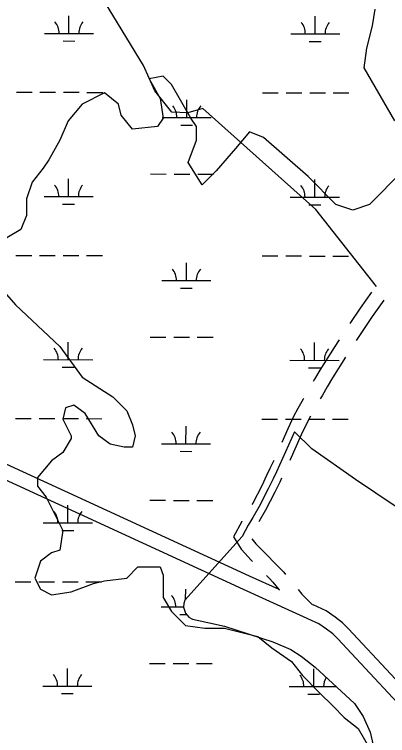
# Model space of a CAD drawing. Extents: x 3180038 to 3217926, y 922069 to 947485.
# Drawn here: x 3211104 to 3211864, y 936961 to 938431 of the extents above; entities that cross this region are included whole.
import ezdxf

# ---------------------------------------------------------------- set-up
doc = ezdxf.new("R2010")
doc.units = 0
for name, color, linetype in [('V-ROAD-CNTR', 7, 'Continuous'), ('V-SITE-VEGE', 7, 'Continuous'), ('V-WETL-SWMP', 7, 'Continuous')]:
    doc.layers.add(name, color=color, linetype=linetype)

msp = doc.modelspace()

# ---------------------------------------------------------------- linework, layer by layer
at = {"layer": 'V-ROAD-CNTR'}
for points in [[(3211841.1, 937876.6), (3211717.4, 938033.8), (3211487.5, 938239.4), (3211457, 938230.7), (3211424.4, 938232.3), (3211389.5, 938275.3), (3211366.5, 938327.2), (3211243.5, 938529.7), (3211155.2, 938627.3), (3211112.5, 938677.9)], [(3211642.7, 937258.8), (3211582.8, 937286.1), (3210829.3, 937632.5), (3210033.4, 937991.2)], [(3211939.9, 936968.2), (3211762.8, 937158), (3211752.3, 937168.4), (3211739.5, 937178.2), (3211724.1, 937188.8), (3211570.3, 937258.8), (3210816.9, 937605.2), (3210018.3, 937965.1)], [(3211831.3, 937864.9), (3211808.1, 937832.5), (3211787, 937801.2)], [(3211856.6, 937848.8), (3211832.8, 937815.4), (3211804.2, 937772.9), (3211800, 937766.4)], [(3211765.1, 937767.7), (3211755.2, 937752.5), (3211725.9, 937706.1), (3211714.7, 937687.3), (3211712.3, 937682.8)], [(3211778.3, 937732.8), (3211751.5, 937690.4), (3211740.7, 937672.3), (3211730.3, 937653.7), (3211726.5, 937647.2)], [(3211692.3, 937648.2), (3211691.6, 937646.9), (3211680.7, 937627.8), (3211672.5, 937611.4), (3211660.5, 937586.6), (3211648.1, 937558.6)], [(3211706.7, 937612.5), (3211699.4, 937598.2), (3211687.8, 937574), (3211664.5, 937521.9)], [(3211631.8, 937522), (3211624.3, 937505.2), (3211617.2, 937490.9), (3211607.4, 937470.4), (3211589, 937435), (3211587.5, 937432.4)], [(3211648, 937485.5), (3211644.1, 937477.7), (3211634.2, 937457), (3211615.4, 937420.7), (3211602.5, 937398.1), (3211601.7, 937396.8)], [(3211567.2, 937397.9), (3211566.9, 937397.4), (3211549.9, 937366.2), (3211559.9, 937349.9), (3211565.8, 937341), (3211573.4, 937332), (3211585.2, 937319.4), (3211588.8, 937315.9)], [(3211587.6, 937362.4), (3211589.9, 937359), (3211595.7, 937352), (3211606.8, 937340.3), (3211645.1, 937301.8), (3211652.3, 937294), (3211656, 937289.6)], [(3211616.9, 937287.5), (3211623.4, 937281), (3211629.9, 937274), (3211642.6, 937259.1), (3211643.6, 937257.9)], [(3211681.7, 937258.9), (3211689.4, 937249.6), (3211703.9, 937234.2), (3211710.6, 937227.2)], [(3211956.9, 936994), (3211784.3, 937178.9), (3211772.1, 937191.1), (3211757.2, 937202.5), (3211738.9, 937215.1), (3211712.1, 937227.3)]]:
    msp.add_lwpolyline(points, dxfattribs=at)
at = {"layer": 'V-SITE-VEGE'}
for p, q in [((3211838.2, 938441.8), (3211832.5, 938407.7)), ((3211832.5, 938407.7), (3211821.2, 938362.2)), ((3211821.2, 938362.2), (3211815.5, 938322.4)), ((3211815.5, 938322.4), (3211878, 938214.4)), ((3211406.5, 938305.4), (3211378.1, 938299.7)), ((3211423.5, 938288.3), (3211406.5, 938305.4)), ((3211378.1, 938299.7), (3211400.8, 938259.9)), ((3211463.3, 938220.1), (3211423.5, 938288.3)), ((3211287.2, 938271.3), (3211241.7, 938248.5)), ((3211315.6, 938248.5), (3211287.2, 938271.3)), ((3211400.8, 938259.9), (3211406.5, 938220.1)), ((3211241.7, 938248.5), (3211213.3, 938214.4)), ((3211321.2, 938225.8), (3211315.6, 938248.5)), ((3211344, 938197.4), (3211321.2, 938225.8)), ((3211406.5, 938220.1), (3211395.1, 938203)), ((3211474.6, 938203), (3211463.3, 938220.1)), ((3211213.3, 938214.4), (3211196.3, 938174.6)), ((3211395.1, 938203), (3211344, 938197.4)), ((3211474.6, 938174.6), (3211474.6, 938203)), ((3211582.6, 938191.7), (3211554.2, 938157.6)), ((3211611, 938180.3), (3211582.6, 938191.7)), ((3211196.3, 938174.6), (3211173.5, 938134.8)), ((3211457.6, 938129.1), (3211474.6, 938174.6)), ((3211701.9, 938100.7), (3211611, 938180.3)), ((3211554.2, 938157.6), (3211514.4, 938112.1)), ((3211173.5, 938134.8), (3211162.2, 938117.8)), ((3211486, 938083.7), (3211457.6, 938129.1)), ((3211162.2, 938117.8), (3211139.4, 938089.4)), ((3211514.4, 938112.1), (3211486, 938083.7)), ((3211758.7, 938043.9), (3211701.9, 938100.7)), ((3211895, 938112.1), (3211826.9, 938043.9)), ((3211139.4, 938089.4), (3211128.1, 938055.3)), ((3211128.1, 938055.3), (3211128.1, 938021.1)), ((3211792.8, 938032.5), (3211758.7, 938043.9)), ((3211826.9, 938043.9), (3211792.8, 938032.5)), ((3211128.1, 938021.1), (3211116.7, 937992.7)), ((3211116.7, 937992.7), (3211088.3, 937975.7)), ((3210991.7, 937970), (3211105.4, 937839.3)), ((3211105.4, 937839.3), (3211196.3, 937754)), ((3211196.3, 937754), (3211241.7, 937691.5)), ((3211241.7, 937691.5), (3211304.2, 937651.7)), ((3211304.2, 937651.7), (3211332.6, 937623.2)), ((3211207.6, 937628.9), (3211201.9, 937606.2)), ((3211224.7, 937634.6), (3211207.6, 937628.9)), ((3211247.4, 937617.6), (3211224.7, 937634.6)), ((3211275.8, 937572.1), (3211247.4, 937617.6)), ((3211332.6, 937623.2), (3211344, 937594.8)), ((3211201.9, 937606.2), (3211219, 937572.1)), ((3211344, 937594.8), (3211349.7, 937572.1)), ((3211219, 937572.1), (3211219, 937566.4)), ((3211298.5, 937555), (3211275.8, 937572.1)), ((3211349.7, 937572.1), (3211344, 937549.3)), ((3211219, 937566.4), (3211201.9, 937538)), ((3211326.9, 937549.3), (3211298.5, 937555)), ((3211344, 937549.3), (3211326.9, 937549.3)), ((3211201.9, 937538), (3211179.2, 937520.9)), ((3211179.2, 937520.9), (3211150.8, 937486.8)), ((3211150.8, 937486.8), (3211150.8, 937469.8)), ((3211150.8, 937469.8), (3211167.9, 937447)), ((3211167.9, 937447), (3211184.9, 937412.9)), ((3211184.9, 937412.9), (3211201.9, 937378.8)), ((3211201.9, 937378.8), (3211196.3, 937339)), ((3211179.2, 937333.3), (3211156.5, 937316.3)), ((3211196.3, 937339), (3211179.2, 937333.3)), ((3211156.5, 937316.3), (3211145.1, 937282.2)), ((3211332.6, 937282.2), (3211355.3, 937304.9)), ((3211355.3, 937304.9), (3211400.8, 937304.9)), ((3211400.8, 937304.9), (3211406.5, 937287.9)), ((3211145.1, 937282.2), (3211156.5, 937259.5)), ((3211264.4, 937270.8), (3211287.2, 937276.5)), ((3211287.2, 937276.5), (3211332.6, 937282.2)), ((3211406.5, 937287.9), (3211406.5, 937259.5)), ((3211219, 937253.8), (3211264.4, 937270.8)), ((3211156.5, 937259.5), (3211179.2, 937248.1)), ((3211179.2, 937248.1), (3211219, 937253.8)), ((3211406.5, 937259.5), (3211406.5, 937242.4)), ((3211406.5, 937242.4), (3211423.5, 937214)), ((3211423.5, 937214), (3211451.9, 937185.6)), ((3211451.9, 937185.6), (3211491.7, 937179.9)), ((3211491.7, 937179.9), (3211531.4, 937179.9)), ((3211531.4, 937179.9), (3211599.6, 937162.8)), ((3211599.6, 937162.8), (3211628, 937140.1)), ((3211628, 937140.1), (3211667.8, 937111.7)), ((3211667.8, 937111.7), (3211690.5, 937083.2)), ((3211690.5, 937083.2), (3211724.6, 937049.1)), ((3211724.6, 937049.1), (3211753, 937020.7)), ((3211753, 937020.7), (3211775.7, 936998)), ((3211775.7, 936998), (3211804.1, 936975.2)), ((3211804.1, 936975.2), (3211826.9, 936935.5))]:
    msp.add_line(p, q, dxfattribs=at)
at = {"layer": 'V-WETL-SWMP'}
for p, q in [((3211214.5, 938392.6), (3211214.6, 938428.6)), ((3211716.5, 938391.5), (3211716.5, 938427.5)), ((3211164.5, 938392.7), (3211264.5, 938392.5)), ((3211666.5, 938391.6), (3211766.4, 938391.4)), ((3211202.5, 938377.2), (3211226.5, 938377.1)), ((3211704.4, 938376.1), (3211728.4, 938376)), ((3211107.4, 938272.8), (3211139.4, 938272.7)), ((3211155.4, 938272.7), (3211187.4, 938272.6)), ((3211203.4, 938272.6), (3211235.4, 938272.5)), ((3211251.4, 938272.4), (3211283.4, 938272.4)), ((3211609.3, 938271.6), (3211641.3, 938271.6)), ((3211657.3, 938271.5), (3211689.3, 938271.5)), ((3211705.3, 938271.4), (3211737.3, 938271.4)), ((3211753.3, 938271.3), (3211785.3, 938271.2)), ((3211454.6, 938221.2), (3211454.7, 938257.2)), ((3211404.6, 938221.4), (3211504.6, 938221.1)), ((3211442.6, 938205.8), (3211466.6, 938205.8)), ((3211381, 938106), (3211413, 938105.9)), ((3211429, 938105.9), (3211461, 938105.8)), ((3211477, 938105.8), (3211509, 938105.7)), ((3211213.8, 938059.9), (3211213.9, 938095.9)), ((3211715.7, 938058.8), (3211715.8, 938094.8)), ((3211163.8, 938060), (3211263.8, 938059.8)), ((3211665.7, 938058.9), (3211765.7, 938058.7)), ((3211201.8, 938044.5), (3211225.8, 938044.5)), ((3211703.7, 938043.4), (3211727.7, 938043.3)), ((3211106.7, 937940.1), (3211138.7, 937940)), ((3211154.7, 937940), (3211186.7, 937939.9)), ((3211202.7, 937939.9), (3211234.7, 937939.8)), ((3211250.7, 937939.8), (3211282.7, 937939.7)), ((3211608.6, 937939), (3211640.6, 937938.9)), ((3211656.6, 937938.9), (3211688.6, 937938.8)), ((3211704.6, 937938.7), (3211736.6, 937938.7)), ((3211752.6, 937938.6), (3211784.6, 937938.6)), ((3211453.9, 937888.6), (3211454, 937924.6)), ((3211403.9, 937888.7), (3211503.9, 937888.5)), ((3211441.8, 937873.2), (3211465.8, 937873.1)), ((3211213, 937727.3), (3211213.1, 937763.3)), ((3211380.2, 937773.3), (3211412.2, 937773.2)), ((3211428.2, 937773.2), (3211460.2, 937773.1)), ((3211476.2, 937773.1), (3211508.2, 937773)), ((3211715, 937726.1), (3211715, 937762.1)), ((3211163, 937727.4), (3211263, 937727.1)), ((3211665, 937726.2), (3211765, 937726)), ((3211201, 937711.8), (3211225, 937711.8)), ((3211702.9, 937710.7), (3211726.9, 937710.7)), ((3211105.9, 937607.4), (3211137.9, 937607.4)), ((3211153.9, 937607.3), (3211185.9, 937607.2)), ((3211201.9, 937607.2), (3211233.9, 937607.1)), ((3211249.9, 937607.1), (3211281.9, 937607)), ((3211607.8, 937606.3), (3211639.8, 937606.2)), ((3211655.8, 937606.2), (3211687.8, 937606.1)), ((3211703.8, 937606.1), (3211735.8, 937606)), ((3211751.8, 937606), (3211783.8, 937605.9)), ((3211453.1, 937555.9), (3211453.2, 937591.9)), ((3211403.1, 937556), (3211503.1, 937555.8)), ((3211441.1, 937540.5), (3211465.1, 937540.4)), ((3211379.5, 937440.6), (3211411.5, 937440.6)), ((3211427.5, 937440.5), (3211459.5, 937440.5)), ((3211475.5, 937440.4), (3211507.5, 937440.3)), ((3211212.3, 937394.6), (3211212.4, 937430.6)), ((3211162.3, 937394.7), (3211262.3, 937394.5)), ((3211200.3, 937379.2), (3211224.3, 937379.1)), ((3211105.2, 937274.7), (3211137.2, 937274.7)), ((3211153.2, 937274.6), (3211185.2, 937274.6)), ((3211201.2, 937274.5), (3211233.2, 937274.5)), ((3211249.2, 937274.4), (3211281.2, 937274.4)), ((3211452.4, 937238.7), (3211452.5, 937259.2)), ((3211402.4, 937223.3), (3211448.2, 937223.2)), ((3211440.3, 937207.8), (3211454, 937207.8)), ((3211378.7, 937108), (3211410.7, 937107.9)), ((3211426.7, 937107.8), (3211458.7, 937107.8)), ((3211474.7, 937107.7), (3211506.7, 937107.7)), ((3211211.5, 937061.9), (3211211.6, 937097.9)), ((3211713.5, 937060.8), (3211713.5, 937096.8)), ((3211161.5, 937062), (3211261.5, 937061.8)), ((3211663.5, 937060.9), (3211759.2, 937060.7)), ((3211199.5, 937046.5), (3211223.5, 937046.4)), ((3211701.4, 937045.4), (3211725.4, 937045.3))]:
    msp.add_line(p, q, dxfattribs=at)
msp.add_lwpolyline([(3211881.5, 937427.5), (3211798.5, 937483.2), (3211709.9, 937545.9), (3211674.1, 937580.3), (3211637.8, 937498.8), (3211630.7, 937484.3), (3211620.8, 937463.7), (3211602.2, 937427.9), (3211589.6, 937405.8), (3211579.9, 937389.9), (3211567.3, 937366.6), (3211451.1, 937237.3), (3211448.6, 937230.5), (3211448.2, 937222.9), (3211451.8, 937210.4), (3211458.6, 937202.1), (3211466.6, 937198.3), (3211497.8, 937191.7), (3211531.5, 937184.1), (3211630.2, 937151.8), (3211666.6, 937136.3), (3211687.6, 937122.6), (3211716.2, 937100.3), (3211796.4, 937026.5), (3211814.2, 936999.6), (3211828.1, 936968.1), (3211852.3, 936865.4)], dxfattribs=at)
for centre, start, end in [((3211159.3, 938393.2), 359.099, 40.6427), ((3211269.8, 938393), 139.099, 180.6427), ((3211661.2, 938392.1), 359.099, 40.6427), ((3211771.7, 938391.8), 139.099, 180.6427), ((3211399.4, 938221.8), 359.099, 40.6427), ((3211509.9, 938221.6), 139.099, 180.6427), ((3211158.6, 938060.5), 359.099, 40.6427), ((3211269, 938060.3), 139.099, 180.6427), ((3211660.5, 938059.4), 359.099, 40.6427), ((3211770.9, 938059.1), 139.099, 180.6427), ((3211398.6, 937889.2), 359.099, 40.6427), ((3211509.1, 937888.9), 139.099, 180.6427), ((3211157.8, 937727.9), 359.099, 40.6427), ((3211268.3, 937727.6), 139.099, 180.6427), ((3211659.7, 937726.7), 359.099, 40.6427), ((3211770.2, 937726.5), 139.099, 180.6427), ((3211397.9, 937556.5), 359.099, 40.6427), ((3211508.4, 937556.2), 139.099, 180.6427), ((3211157.1, 937395.2), 359.099, 40.6427), ((3211267.5, 937394.9), 139.099, 180.6427), ((3211397.1, 937223.8), 359.099, 40.6427), ((3211156.3, 937062.5), 359.099, 40.6427), ((3211266.8, 937062.3), 139.099, 180.6427), ((3211658.2, 937061.4), 359.099, 40.6427), ((3211768.7, 937061.1), 148.3909, 180.6427)]:
    msp.add_arc(centre, 35.2, start, end, dxfattribs=at)

doc.saveas('drawing.dxf')
